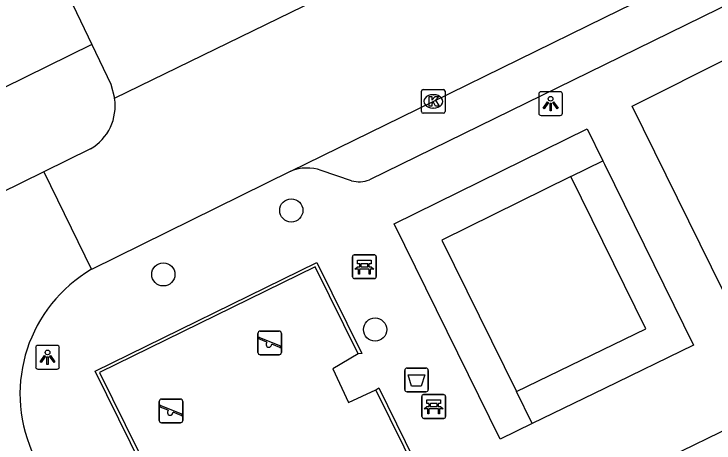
# Model space of a CAD drawing. Extents: x 160457 to 162082, y 388340 to 389736.
# Drawn here: x 160975.14 to 161004.61, y 389030.16 to 389048.23 of the extents above; entities that cross this region are included whole.
import ezdxf

# ---------------------------------------------------------------- set-up
doc = ezdxf.new("R2010")
doc.units = 0
for name, color, linetype in [('IMGEO_Afvalbak', 7, 'Continuous'), ('IMGEO_Bank', 7, 'Continuous'), ('IMGEO_Boom', 7, 'Continuous'), ('IMGEO_Groenvoorziening', 7, 'Continuous'), ('IMGEO_Kolk', 7, 'Continuous'), ('IMGEO_Lichtpunt', 7, 'Continuous'), ('IMGEO_Muur', 7, 'Continuous'), ('IMGEO_Rijbaan_lokaal_open', 7, 'Continuous'), ('IMGEO_Speelvoorziening', 7, 'Continuous'), ('IMGEO_Voetpad_open', 7, 'Continuous')]:
    doc.layers.add(name, color=color, linetype=linetype)

msp = doc.modelspace()

# ---------------------------------------------------------------- linework, layer by layer
at = {"layer": 'IMGEO_Afvalbak'}
for p, q in [((160991.59, 389032.418), (160991.59, 389033.218)), ((160991.59, 389033.218), (160991.59, 389032.418)), ((160991.69, 389033.318), (160992.48, 389033.318)), ((160992.48, 389033.318), (160991.69, 389033.318)), ((160992.58, 389033.218), (160992.58, 389032.418)), ((160992.58, 389032.418), (160992.58, 389033.218)), ((160992.48, 389032.318), (160991.69, 389032.318)), ((160991.69, 389032.318), (160992.48, 389032.318))]:
    msp.add_line(p, q, dxfattribs=at)
msp.add_lwpolyline([(160991.733, 389033.032), (160992.437, 389033.032), (160992.288, 389032.562), (160991.882, 389032.562), (160991.733, 389033.032)], dxfattribs=at)
for centre, start, end in [((160991.69, 389033.218), 90, 180), ((160991.69, 389033.218), 90, 180), ((160992.48, 389033.218), 0, 90), ((160992.48, 389033.218), 360, 90), ((160991.69, 389032.418), 180, 270), ((160991.69, 389032.418), 180, 270), ((160992.48, 389032.418), 270, 0), ((160992.48, 389032.418), 270, 0)]:
    msp.add_arc(centre, 0.1, start, end, dxfattribs=at)
at = {"layer": 'IMGEO_Bank'}
for p, q in [((160989.392, 389037.161), (160989.392, 389038.002)), ((160989.392, 389038.002), (160989.392, 389037.161)), ((160989.467, 389038.086), (160990.308, 389038.086)), ((160990.308, 389038.086), (160989.467, 389038.086)), ((160990.392, 389038.011), (160990.392, 389037.17)), ((160990.392, 389037.17), (160990.392, 389038.011)), ((160989.701, 389037.592), (160989.701, 389037.698)), ((160989.745, 389037.698), (160989.745, 389037.592)), ((160990.033, 389037.704), (160989.751, 389037.704)), ((160989.751, 389037.586), (160990.033, 389037.586)), ((160990.039, 389037.592), (160990.039, 389037.698)), ((160990.083, 389037.698), (160990.083, 389037.592)), ((160990.089, 389037.484), (160989.696, 389037.484)), ((160990.317, 389037.086), (160989.476, 389037.086)), ((160989.476, 389037.086), (160990.317, 389037.086)), ((160992.312, 389031.275), (160992.312, 389032.116)), ((160992.312, 389032.116), (160992.312, 389031.275)), ((160992.387, 389032.2), (160993.228, 389032.2)), ((160993.228, 389032.2), (160992.387, 389032.2)), ((160993.312, 389032.125), (160993.312, 389031.284)), ((160993.312, 389031.284), (160993.312, 389032.125)), ((160992.621, 389031.706), (160992.621, 389031.812)), ((160992.665, 389031.812), (160992.665, 389031.706)), ((160992.953, 389031.818), (160992.671, 389031.818)), ((160992.671, 389031.7), (160992.953, 389031.7)), ((160992.959, 389031.706), (160992.959, 389031.812)), ((160993.003, 389031.812), (160993.003, 389031.706)), ((160993.009, 389031.598), (160992.616, 389031.598)), ((160993.237, 389031.2), (160992.396, 389031.2)), ((160992.396, 389031.2), (160993.237, 389031.2))]:
    msp.add_line(p, q, dxfattribs=at)
for points in [[(160989.695, 389037.704), (160989.609, 389037.704), (160989.609, 389037.865), (160990.172, 389037.865), (160990.172, 389037.704), (160990.089, 389037.704)], [(160989.639, 389037.484), (160989.497, 389037.484), (160989.609, 389037.586), (160989.695, 389037.586)], [(160990.089, 389037.586), (160990.172, 389037.586), (160990.284, 389037.484), (160990.145, 389037.484)], [(160989.689, 389037.477), (160989.689, 389037.27), (160989.646, 389037.27), (160989.646, 389037.477)], [(160990.139, 389037.477), (160990.139, 389037.27), (160990.095, 389037.27), (160990.095, 389037.477)], [(160992.615, 389031.818), (160992.529, 389031.818), (160992.529, 389031.979), (160993.092, 389031.979), (160993.092, 389031.818), (160993.009, 389031.818)], [(160992.559, 389031.598), (160992.417, 389031.598), (160992.529, 389031.7), (160992.615, 389031.7)], [(160993.009, 389031.7), (160993.092, 389031.7), (160993.204, 389031.598), (160993.065, 389031.598)], [(160992.609, 389031.591), (160992.609, 389031.384), (160992.566, 389031.384), (160992.566, 389031.591)], [(160993.059, 389031.591), (160993.059, 389031.384), (160993.015, 389031.384), (160993.015, 389031.591)]]:
    msp.add_lwpolyline(points, dxfattribs=at)
for centre, radius, start, end in [((160989.47, 389038.008), 0.0779, 92.4484, 184.2845), ((160989.47, 389038.008), 0.0779, 92.4484, 184.2845), ((160990.314, 389038.008), 0.0779, 2.4484, 94.2845), ((160990.314, 389038.008), 0.0779, 2.4484, 94.2845), ((160989.694, 389037.697), 0.00671, 2.8957, 87.1043), ((160989.694, 389037.593), 0.00671, 272.8957, 357.1043), ((160989.751, 389037.697), 0.00671, 92.8957, 177.1043), ((160989.751, 389037.593), 0.00671, 182.8957, 267.1043), ((160990.033, 389037.697), 0.00671, 2.8957, 87.1043), ((160990.033, 389037.593), 0.00671, 272.8957, 357.1043), ((160990.09, 389037.697), 0.00671, 92.8957, 177.1043), ((160990.09, 389037.593), 0.00671, 182.8957, 267.1043), ((160989.639, 389037.477), 0.00671, 2.8957, 87.1043), ((160989.696, 389037.477), 0.00671, 92.8957, 177.1043), ((160990.088, 389037.477), 0.00671, 2.8957, 87.1043), ((160990.145, 389037.477), 0.00671, 92.8957, 177.1043), ((160989.47, 389037.164), 0.0779, 182.4484, 274.2845), ((160989.47, 389037.164), 0.0779, 182.4484, 274.2845), ((160990.314, 389037.164), 0.0779, 272.4484, 4.2845), ((160990.314, 389037.164), 0.0779, 272.4484, 4.2845), ((160992.39, 389032.122), 0.0779, 92.4484, 184.2845), ((160992.39, 389032.122), 0.0779, 92.4484, 184.2845), ((160993.234, 389032.122), 0.0779, 2.4484, 94.2845), ((160993.234, 389032.122), 0.0779, 2.4484, 94.2845), ((160992.614, 389031.811), 0.00671, 2.8957, 87.1043), ((160992.614, 389031.707), 0.00671, 272.8957, 357.1043), ((160992.671, 389031.811), 0.00671, 92.8957, 177.1043), ((160992.671, 389031.707), 0.00671, 182.8957, 267.1043), ((160992.953, 389031.811), 0.00671, 2.8957, 87.1043), ((160992.953, 389031.707), 0.00671, 272.8957, 357.1043), ((160993.01, 389031.811), 0.00671, 92.8957, 177.1043), ((160993.01, 389031.707), 0.00671, 182.8957, 267.1043), ((160992.559, 389031.591), 0.00671, 2.8957, 87.1043), ((160992.616, 389031.591), 0.00671, 92.8957, 177.1043), ((160993.008, 389031.591), 0.00671, 2.8957, 87.1043), ((160993.065, 389031.591), 0.00671, 92.8957, 177.1043), ((160992.39, 389031.278), 0.0779, 182.4484, 274.2845), ((160992.39, 389031.278), 0.0779, 182.4484, 274.2845), ((160993.234, 389031.278), 0.0779, 272.4484, 4.2845), ((160993.234, 389031.278), 0.0779, 272.4484, 4.2845)]:
    msp.add_arc(centre, radius, start, end, dxfattribs=at)
at = {"layer": 'IMGEO_Boom'}
for centre in [(160986.815, 389039.96), (160981.427, 389037.264), (160990.344, 389034.938)]:
    msp.add_circle(centre, 0.489, dxfattribs=at)
at = {"layer": 'IMGEO_Groenvoorziening'}
for points in [[(160998.585, 389041.382), (160999.931, 389042.045)], [(160998.585, 389041.382), (160993.152, 389038.707), (160996.293, 389032.326)], [(160996.293, 389032.326), (161001.743, 389034.971), (160998.585, 389041.382)], [(160996.955, 389030.98), (160996.293, 389032.326)]]:
    msp.add_lwpolyline(points, dxfattribs=at)
at = {"layer": 'IMGEO_Kolk'}
for p, q in [((160992.294, 389044.127), (160992.294, 389044.979)), ((160992.369, 389045.053), (160993.221, 389045.053)), ((160993.295, 389044.979), (160993.295, 389044.127)), ((160992.782, 389044.833), (160992.807, 389044.833)), ((160993.221, 389044.053), (160992.369, 389044.053)), ((160992.805, 389044.273), (160992.78, 389044.273))]:
    msp.add_line(p, q, dxfattribs=at)
for points in [[(160992.294, 389044.127), (160992.294, 389044.979)], [(160992.369, 389045.053), (160993.221, 389045.053)], [(160993.295, 389044.979), (160993.295, 389044.127)], [(160992.615, 389044.753), (160992.738, 389044.753), (160992.738, 389044.602), (160992.868, 389044.753), (160993.032, 389044.753), (160992.886, 389044.602), (160993.039, 389044.353), (160992.887, 389044.353), (160992.802, 389044.517), (160992.738, 389044.45), (160992.738, 389044.353), (160992.615, 389044.353), (160992.615, 389044.753)], [(160993.221, 389044.053), (160992.369, 389044.053)]]:
    msp.add_lwpolyline(points, dxfattribs=at)
for centre, start, end in [((160992.371, 389044.977), 91.552, 178.448), ((160992.371, 389044.977), 91.552, 178.448), ((160993.219, 389044.977), 1.552, 88.448), ((160993.219, 389044.977), 1.552, 88.448), ((160992.371, 389044.129), 181.552, 268.448), ((160992.371, 389044.129), 181.552, 268.448), ((160993.219, 389044.129), 271.552, 358.448), ((160993.219, 389044.129), 271.552, 358.448)]:
    msp.add_arc(centre, 0.0765, start, end, dxfattribs=at)
for centre, major_axis, ratio, start_param, end_param in [((160992.781, 389044.553), (-0.387, 0.002), 0.722429, 4.712389, 7.853982), ((160992.806, 389044.553), (-0.39, 0.002), 0.717154, 1.570796, 4.712389)]:
    msp.add_ellipse(centre, major_axis=major_axis, ratio=ratio, start_param=start_param, end_param=end_param, dxfattribs=at)
at = {"layer": 'IMGEO_Lichtpunt'}
for p, q in [((160998.138, 389044.959), (160997.33, 389044.959)), ((160998.138, 389044.959), (160997.33, 389044.959)), ((160997.236, 389044.864), (160997.236, 389044.057)), ((160997.236, 389044.864), (160997.236, 389044.057)), ((160998.232, 389044.057), (160998.232, 389044.864)), ((160998.232, 389044.057), (160998.232, 389044.864)), ((160997.33, 389043.963), (160998.138, 389043.963)), ((160997.33, 389043.963), (160998.138, 389043.963)), ((160976.051, 389034.179), (160976.051, 389033.372)), ((160976.051, 389034.179), (160976.051, 389033.372)), ((160976.953, 389034.274), (160976.145, 389034.274)), ((160976.953, 389034.274), (160976.145, 389034.274)), ((160977.047, 389033.372), (160977.047, 389034.179)), ((160977.047, 389033.372), (160977.047, 389034.179)), ((160976.145, 389033.278), (160976.953, 389033.278)), ((160976.145, 389033.278), (160976.953, 389033.278))]:
    msp.add_line(p, q, dxfattribs=at)
for points in [[(160997.61, 389044.528), (160997.649, 389044.5), (160997.461, 389044.238), (160997.423, 389044.265), (160997.61, 389044.528)], [(160997.712, 389044.48), (160997.759, 389044.48), (160997.759, 389044.158), (160997.712, 389044.158), (160997.712, 389044.48)], [(160997.822, 389044.5), (160997.86, 389044.527), (160998.047, 389044.265), (160998.008, 389044.237), (160997.822, 389044.5)], [(160976.425, 389033.843), (160976.464, 389033.815), (160976.276, 389033.553), (160976.238, 389033.58), (160976.425, 389033.843)], [(160976.527, 389033.795), (160976.574, 389033.795), (160976.574, 389033.473), (160976.527, 389033.473), (160976.527, 389033.795)], [(160976.637, 389033.815), (160976.675, 389033.842), (160976.862, 389033.58), (160976.823, 389033.552), (160976.637, 389033.815)]]:
    msp.add_lwpolyline(points, dxfattribs=at)
for centre in [(160997.735, 389044.662), (160976.55, 389033.977)]:
    msp.add_circle(centre, 0.0994, dxfattribs=at)
for centre, start, end in [((160997.33, 389044.864), 90, 180), ((160997.33, 389044.864), 90, 180), ((160998.138, 389044.864), 0, 90), ((160998.138, 389044.864), 0, 90), ((160997.33, 389044.057), 180, 270), ((160997.33, 389044.057), 180, 270), ((160998.138, 389044.057), 270, 0), ((160998.138, 389044.057), 270, 360), ((160976.145, 389034.179), 90, 180), ((160976.145, 389034.179), 90, 180), ((160976.953, 389034.179), 0, 90), ((160976.953, 389034.179), 0, 90), ((160976.145, 389033.372), 180, 270), ((160976.145, 389033.372), 180, 270), ((160976.953, 389033.372), 270, 0), ((160976.953, 389033.372), 270, 360)]:
    msp.add_arc(centre, 0.0946, start, end, dxfattribs=at)
at = {"layer": 'IMGEO_Muur'}
for points in [[(160990.379, 389032.4), (160990.505, 389032.484), (160992.354, 389028.709), (160983.019, 389024.134), (160978.555, 389033.191), (160987.895, 389037.767), (160989.783, 389033.931), (160989.631, 389033.911)], [(160989.631, 389033.911), (160987.818, 389037.584), (160978.732, 389033.131), (160983.076, 389024.336), (160992.168, 389028.764), (160990.379, 389032.4)]]:
    msp.add_lwpolyline(points, dxfattribs=at)
at = {"layer": 'IMGEO_Rijbaan_lokaal_open'}
for points in [[(160986.795, 389041.612), (160992.795, 389044.554), (161000, 389048.091), (161003.535, 389049.827), (161021.59, 389058.674), (161038.066, 389066.729), (161041.031, 389068.207)], [(160979.372, 389044.682), (160997.417, 389053.496)], [(160978.364, 389042.551), (160976.391, 389041.583)], [(160976.391, 389041.583), (160972.707, 389039.775)], [(160976.391, 389041.583), (160978.406, 389037.477)], [(160986.795, 389041.612), (160978.406, 389037.477)]]:
    msp.add_lwpolyline(points, dxfattribs=at)
for centre, radius, start, end in [((160977.314, 389044.352), 2.085, 300.2528, 9.1173), ((160981.465, 389032.231), 6.073, 120.2482, 203.4973)]:
    msp.add_arc(centre, radius, start, end, dxfattribs=at)
at = {"layer": 'IMGEO_Speelvoorziening'}
for p, q in [((160985.409, 389033.978), (160985.409, 389034.778)), ((160985.409, 389034.778), (160985.409, 389033.978)), ((160985.478, 389034.603), (160986.354, 389034.25)), ((160985.509, 389034.878), (160986.299, 389034.878)), ((160986.299, 389034.878), (160985.509, 389034.878)), ((160986.399, 389034.778), (160986.399, 389033.978)), ((160986.399, 389033.978), (160986.399, 389034.778)), ((160985.792, 389034.406), (160985.453, 389034.543)), ((160986.33, 389034.19), (160985.99, 389034.327)), ((160986.299, 389033.878), (160985.509, 389033.878)), ((160985.509, 389033.878), (160986.299, 389033.878)), ((160981.353, 389032.012), (160982.143, 389032.012)), ((160982.143, 389032.012), (160981.353, 389032.012)), ((160981.253, 389031.112), (160981.253, 389031.912)), ((160981.253, 389031.912), (160981.253, 389031.112)), ((160981.636, 389031.54), (160981.297, 389031.677)), ((160981.322, 389031.737), (160982.198, 389031.384)), ((160982.243, 389031.912), (160982.243, 389031.112)), ((160982.243, 389031.112), (160982.243, 389031.912)), ((160982.174, 389031.324), (160981.834, 389031.461)), ((160982.143, 389031.012), (160981.353, 389031.012)), ((160981.353, 389031.012), (160982.143, 389031.012))]:
    msp.add_line(p, q, dxfattribs=at)
for centre, radius, start, end in [((160985.509, 389034.778), 0.1, 90, 180), ((160985.509, 389034.778), 0.1, 90, 180), ((160985.466, 389034.573), 0.0327, 68.078, 248.078), ((160986.299, 389034.778), 0.1, 0, 90), ((160986.299, 389034.778), 0.1, 360, 90), ((160985.871, 389034.316), 0.12, 130.9928, 5.1632), ((160986.342, 389034.22), 0.0327, 248.078, 68.078), ((160985.509, 389033.978), 0.1, 180, 270), ((160985.509, 389033.978), 0.1, 180, 270), ((160986.299, 389033.978), 0.1, 270, 0), ((160986.299, 389033.978), 0.1, 270, 0), ((160981.353, 389031.912), 0.1, 90, 180), ((160981.353, 389031.912), 0.1, 90, 180), ((160982.143, 389031.912), 0.1, 0, 90), ((160982.143, 389031.912), 0.1, 360, 90), ((160981.31, 389031.707), 0.0327, 68.078, 248.078), ((160981.715, 389031.45), 0.12, 130.9928, 5.1632), ((160982.186, 389031.354), 0.0327, 248.078, 68.078), ((160981.353, 389031.112), 0.1, 180, 270), ((160981.353, 389031.112), 0.1, 180, 270), ((160982.143, 389031.112), 0.1, 270, 0), ((160982.143, 389031.112), 0.1, 270, 0)]:
    msp.add_arc(centre, radius, start, end, dxfattribs=at)
at = {"layer": 'IMGEO_Voetpad_open'}
for points in [[(161039.15, 389065.282), (161000, 389046.098), (160990.103, 389041.248)], [(160977.296, 389049.303), (160978.423, 389046.942)], [(160978.423, 389046.942), (160974.68, 389045.11)], [(160978.423, 389046.942), (160979.217, 389045.279), (160979.372, 389044.682)], [(160991.62, 389006.416), (160989.435, 389010.999), (161000, 389016.163), (161012.127, 389022.09), (161001.168, 389044.347), (161005.388, 389046.469)], [(160996.955, 389030.98), (160995.606, 389030.326), (160991.144, 389039.39), (160999.268, 389043.39), (160999.931, 389042.045)], [(160999.931, 389042.045), (161000, 389041.904), (161003.757, 389034.279), (161000, 389032.457), (160996.955, 389030.98)], [(160989.355, 389041.205), (160988.077, 389041.643)], [(160989.631, 389033.911), (160988.559, 389033.283), (160989.23, 389031.868), (160990.379, 389032.4)], [(161000.497, 389020.452), (161000, 389021.456), (160997.395, 389026.716), (160997.276, 389026.913), (161000, 389028.242), (161005.426, 389030.89), (161006.087, 389029.544)]]:
    msp.add_lwpolyline(points, dxfattribs=at)
for centre, radius, start, end in [((160987.478, 389039.907), 1.837, 70.9556, 111.8148), ((160989.659, 389042.436), 1.268, 256.113, 290.4672)]:
    msp.add_arc(centre, radius, start, end, dxfattribs=at)

doc.saveas('drawing.dxf')
